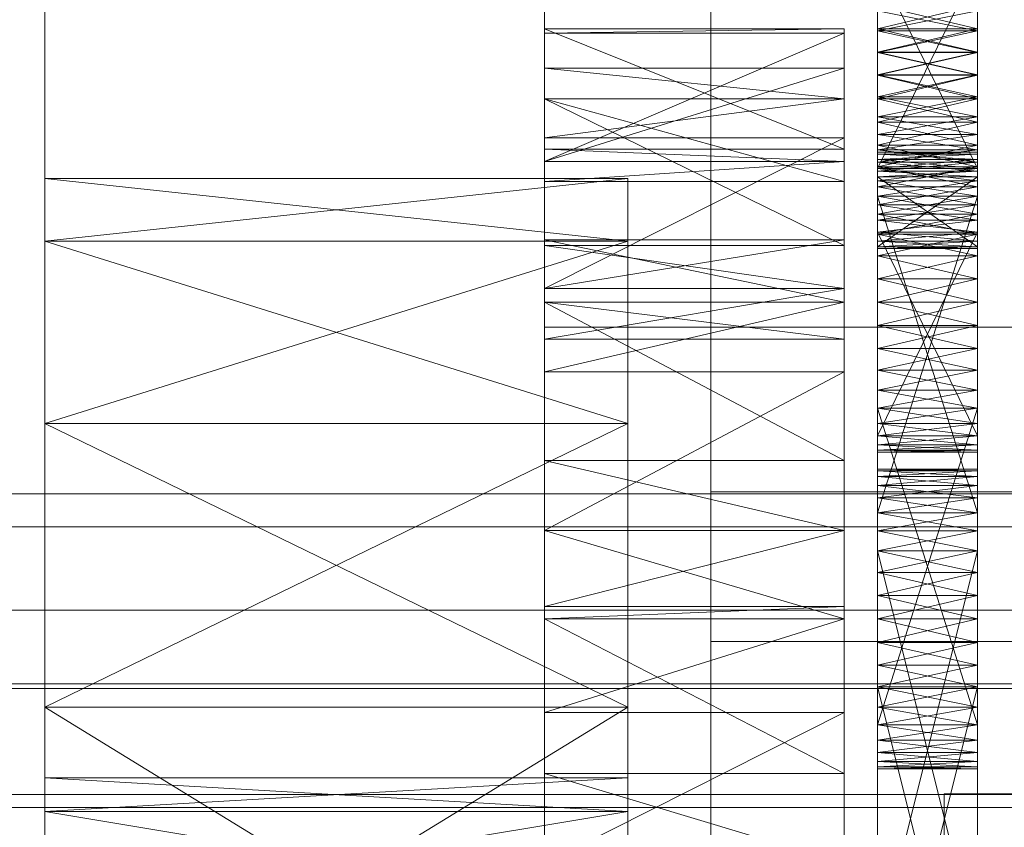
# Model space of a CAD drawing. Header units: millimetres. Extents: x -2233 to 61924, y -68080 to 6847.
# Tile 355 of 656: x 1398 to 1458, y -33755 to -33707. Entities that reach past the tile are written whole.
import ezdxf

# ---------------------------------------------------------------- set-up
doc = ezdxf.new("R2010")
doc.units = ezdxf.units.MM
for name, color, linetype, lineweight in [('COTAS_O', 1, 'Continuous', 0), ('frontal_C03', 7, 'Continuous', 0), ('frontal_secador', 7, 'Continuous', 0)]:
    doc.layers.add(name, color=color, linetype=linetype, lineweight=lineweight)
doc.dimstyles.new('R19_100', dxfattribs={"dimtxt": 250, "dimasz": 150, "dimexe": 150, "dimexo": 80, "dimgap": 100, "dimtad": 1, "dimtih": 1, "dimtoh": 1, "dimdsep": 46, "dimcen": 0.09, "dimadec": 0, "dimazin": 0, "dimtfac": 1, "dimtdec": 4, "dimtofl": 0, "dimtmove": 0, "dimatfit": 3, "dimfxl": 1, "dimtolj": 1, "dimtzin": 0, "dimarcsym": 0})

# ---------------------------------------------------------------- blocks, each defined once
blk = doc.blocks.new('DIM_R27_52')
at = {"layer": 'COTAS_O'}
for p, q in [((-1725, -33700), (-1575, -33655)), ((1725, -33700), (1575, -33655)), ((-1725, -34400), (-1725, -33700)), ((-1725, -33700), (1725, -33700)), ((-1725, -33700), (-1575, -33745)), ((1725, -33700), (1575, -33745)), ((1725, -34400), (1725, -33700))]:
    blk.add_line(p, q, dxfattribs=at)
blk.add_text('3450 O', height=250, dxfattribs=at).set_placement((0, -33600))

msp = doc.modelspace()

# ---------------------------------------------------------------- linework, layer by layer
at = {"layer": 'frontal_C03'}
for p, q in [((1440, -33735.325), (1440, -33388.418)), ((1440, -33397.401), (1440, -33744.308)), ((1440, -34004.816), (1440, -33657.91)), ((1440, -33666.893), (1440, -34013.799)), ((1430, -33725.417), (1430, -33702.37)), ((1430, -33737.417), (1430, -33702.37)), ((1530, -33725.417), (1430, -33725.417)), ((1430, -33725.417), (1430, -33737.417)), ((-1500, -33735.441), (1500, -33735.441)), ((1480, -33735.325), (1440, -33735.325)), ((1440, -33735.325), (1440, -33744.308)), ((1530, -33737.417), (-1530, -33737.417)), ((1430, -33737.417), (1530, -33737.417)), ((1530, -33742.417), (-1530, -33742.417)), ((1440, -33744.308), (1480, -33744.308)), ((1500, -33746.85), (-1500, -33746.85)), ((1500, -33747.135), (-1500, -33747.135)), ((1454, -33767.821), (1454, -33753.448)), ((1454, -33753.448), (1506, -33753.448)), ((1454, -33761.244), (1454, -33753.448))]:
    msp.add_line(p, q, dxfattribs=at)
at = {"layer": 'frontal_secador'}
for p, q in [((1400, -36000), (1400, -33000)), ((1400, -36000), (1400, -33075)), ((1400, -34600), (1400, -33075)), ((1400, -35940), (1400, -33075)), ((1400, -34650), (1400, -33075)), ((1400, -36000), (1400, -33250)), ((1450, -33698.611), (1450, -33715.519)), ((1450, -33716.999), (1450, -33698.611)), ((1456, -33715.519), (1456, -33698.611)), ((1456, -33698.611), (1456, -33716.999)), ((1450, -33710.281), (1450, -33700.219)), ((1456, -33700.219), (1456, -33710.281)), ((1450, -33716.643), (1450, -33702.82)), ((1450, -33702.82), (1450, -33707.623)), ((1450, -33721.143), (1450, -33702.82)), ((1450, -33702.82), (1450, -33718.073)), ((1450, -33731.206), (1450, -33702.82)), ((1450, -33703.15), (1450, -33715.906)), ((1450, -33703.15), (1450, -33717.561)), ((1450, -33711.709), (1450, -33703.15)), ((1456, -33702.82), (1456, -33716.643)), ((1456, -33707.623), (1456, -33702.82)), ((1456, -33702.82), (1456, -33721.143)), ((1456, -33718.073), (1456, -33702.82)), ((1456, -33702.82), (1456, -33731.206)), ((1456, -33715.906), (1456, -33703.15)), ((1456, -33717.561), (1456, -33703.15)), ((1456, -33703.15), (1456, -33711.709)), ((1450, -33715.906), (1450, -33703.69)), ((1456, -33715.906), (1450, -33703.69)), ((1450, -33703.69), (1450, -33707.623)), ((1450, -33703.69), (1450, -33713.117)), ((1450, -33703.69), (1450, -33720.598)), ((1450, -33710.281), (1450, -33703.69)), ((1450, -33716.643), (1450, -33703.69)), ((1456, -33703.69), (1450, -33715.906)), ((1456, -33703.69), (1456, -33715.906)), ((1456, -33707.623), (1456, -33703.69)), ((1456, -33713.117), (1456, -33703.69)), ((1456, -33720.598), (1456, -33703.69)), ((1456, -33703.69), (1456, -33710.281)), ((1456, -33703.69), (1456, -33716.643)), ((1450, -33707.5), (1450, -33704.719)), ((1450, -33710.281), (1450, -33704.719)), ((1456, -33704.719), (1456, -33707.5)), ((1456, -33704.719), (1456, -33710.281)), ((1450, -33705.345), (1450, -33707.623)), ((1456, -33707.623), (1456, -33705.345)), ((1450, -33706.092), (1450, -33707.5)), ((1456, -33706.092), (1450, -33707.5)), ((1450, -33706.092), (1450, -33708.908)), ((1450, -33706.092), (1450, -33711.586)), ((1450, -33706.092), (1450, -33715.519)), ((1456, -33707.5), (1450, -33706.092)), ((1456, -33707.5), (1456, -33706.092)), ((1456, -33708.908), (1456, -33706.092)), ((1456, -33711.586), (1456, -33706.092)), ((1456, -33715.519), (1456, -33706.092)), ((1450, -33708.928), (1450, -33706.419)), ((1450, -33706.419), (1450, -33707.623)), ((1450, -33711.709), (1450, -33706.419)), ((1456, -33706.419), (1450, -33707.623)), ((1456, -33707.623), (1450, -33706.419)), ((1450, -33716.999), (1450, -33706.419)), ((1456, -33706.419), (1456, -33708.928)), ((1456, -33707.623), (1456, -33706.419)), ((1456, -33706.419), (1456, -33711.709)), ((1456, -33706.419), (1456, -33716.999)), ((1430, -33714.744), (1430, -33707.5)), ((1430, -33707.5), (1430, -33707.765)), ((1448, -33714.744), (1430, -33707.5)), ((1448, -33707.5), (1430, -33707.5)), ((1448, -33707.5), (1430, -33707.765)), ((1430, -33707.765), (1430, -33714.744)), ((1430, -33707.765), (1430, -33715.473)), ((1448, -33707.765), (1430, -33707.765)), ((1448, -33707.765), (1430, -33715.473)), ((1448, -33707.765), (1448, -33707.5)), ((1448, -33707.5), (1448, -33714.744)), ((1448, -33714.744), (1448, -33707.765)), ((1448, -33715.473), (1448, -33707.765)), ((1450, -33710.281), (1450, -33707.5)), ((1450, -33707.5), (1450, -33708.908)), ((1456, -33707.5), (1450, -33707.5)), ((1456, -33707.5), (1450, -33708.908)), ((1456, -33708.908), (1450, -33707.5)), ((1450, -33707.623), (1450, -33708.928)), ((1456, -33707.623), (1450, -33707.623)), ((1456, -33707.623), (1450, -33708.928)), ((1450, -33707.623), (1450, -33710.301)), ((1450, -33707.623), (1450, -33713.117)), ((1456, -33708.928), (1450, -33707.623)), ((1450, -33707.623), (1450, -33718.073)), ((1456, -33707.5), (1456, -33710.281)), ((1456, -33708.908), (1456, -33707.5)), ((1456, -33708.928), (1456, -33707.623)), ((1456, -33710.301), (1456, -33707.623)), ((1456, -33713.117), (1456, -33707.623)), ((1456, -33718.073), (1456, -33707.623)), ((1450, -33708.908), (1450, -33710.281)), ((1456, -33708.908), (1450, -33708.908)), ((1456, -33708.908), (1450, -33710.281)), ((1450, -33708.908), (1450, -33711.586)), ((1456, -33710.281), (1450, -33708.908)), ((1450, -33711.709), (1450, -33708.928)), ((1450, -33708.928), (1450, -33710.301)), ((1456, -33708.928), (1450, -33708.928)), ((1456, -33708.928), (1450, -33710.301)), ((1456, -33710.301), (1450, -33708.928)), ((1456, -33710.281), (1456, -33708.908)), ((1456, -33711.586), (1456, -33708.908)), ((1456, -33708.928), (1456, -33711.709)), ((1456, -33710.301), (1456, -33708.928)), ((1430, -33709.876), (1430, -33720.513)), ((1430, -33711.709), (1430, -33709.876)), ((1430, -33709.876), (1430, -33715.473)), ((1448, -33711.709), (1430, -33709.876)), ((1448, -33709.876), (1430, -33709.876)), ((1448, -33709.876), (1430, -33715.473)), ((1448, -33720.513), (1448, -33709.876)), ((1448, -33709.876), (1448, -33711.709)), ((1448, -33715.473), (1448, -33709.876)), ((1450, -33712.79), (1450, -33710.281)), ((1450, -33710.281), (1450, -33711.586)), ((1450, -33714.781), (1450, -33710.281)), ((1450, -33720.598), (1450, -33710.281)), ((1456, -33710.281), (1450, -33710.281)), ((1456, -33710.281), (1450, -33711.586)), ((1456, -33711.586), (1450, -33710.281)), ((1450, -33710.301), (1450, -33711.709)), ((1456, -33710.301), (1450, -33710.301)), ((1456, -33710.301), (1450, -33711.709)), ((1450, -33710.301), (1450, -33713.117)), ((1456, -33711.709), (1450, -33710.301)), ((1456, -33710.281), (1456, -33712.79)), ((1456, -33711.586), (1456, -33710.281)), ((1456, -33710.281), (1456, -33714.781)), ((1456, -33710.281), (1456, -33720.598)), ((1456, -33711.709), (1456, -33710.301)), ((1456, -33713.117), (1456, -33710.301)), ((1430, -33720.513), (1430, -33711.709)), ((1430, -33716.683), (1430, -33711.709)), ((1430, -33711.709), (1430, -33714.046)), ((1448, -33720.513), (1430, -33711.709)), ((1448, -33711.709), (1430, -33711.709)), ((1448, -33716.683), (1430, -33711.709)), ((1448, -33711.709), (1430, -33714.046)), ((1448, -33711.709), (1448, -33720.513)), ((1448, -33714.046), (1448, -33711.709)), ((1448, -33711.709), (1448, -33716.683)), ((1450, -33711.586), (1450, -33712.79)), ((1456, -33711.586), (1450, -33711.586)), ((1456, -33711.586), (1450, -33712.79)), ((1450, -33711.586), (1450, -33713.864)), ((1450, -33711.586), (1450, -33715.519)), ((1456, -33712.79), (1450, -33711.586)), ((1450, -33714.49), (1450, -33711.709)), ((1450, -33711.709), (1450, -33713.117)), ((1450, -33716.999), (1450, -33711.709)), ((1450, -33732.814), (1450, -33711.709)), ((1450, -33711.709), (1450, -33717.561)), ((1456, -33711.709), (1450, -33711.709)), ((1456, -33711.709), (1450, -33713.117)), ((1456, -33713.117), (1450, -33711.709)), ((1456, -33712.79), (1456, -33711.586)), ((1456, -33713.864), (1456, -33711.586)), ((1456, -33715.519), (1456, -33711.586)), ((1456, -33711.709), (1456, -33714.49)), ((1456, -33713.117), (1456, -33711.709)), ((1456, -33711.709), (1456, -33716.999)), ((1456, -33711.709), (1456, -33732.814)), ((1456, -33717.561), (1456, -33711.709)), ((1450, -33714.781), (1450, -33712.79)), ((1450, -33712.79), (1450, -33713.864)), ((1456, -33712.79), (1450, -33712.79)), ((1456, -33712.79), (1450, -33713.864)), ((1456, -33713.864), (1450, -33712.79)), ((1450, -33713.117), (1450, -33714.49)), ((1456, -33713.117), (1450, -33713.117)), ((1456, -33713.117), (1450, -33714.49)), ((1450, -33713.117), (1450, -33715.795)), ((1450, -33713.117), (1450, -33718.073)), ((1450, -33713.117), (1450, -33720.598)), ((1456, -33714.49), (1450, -33713.117)), ((1456, -33712.79), (1456, -33714.781)), ((1456, -33713.864), (1456, -33712.79)), ((1456, -33714.49), (1456, -33713.117)), ((1456, -33715.795), (1456, -33713.117)), ((1456, -33718.073), (1456, -33713.117)), ((1456, -33720.598), (1456, -33713.117)), ((1450, -33713.864), (1450, -33714.781)), ((1456, -33713.864), (1450, -33713.864)), ((1456, -33713.864), (1450, -33714.781)), ((1450, -33713.864), (1450, -33715.519)), ((1456, -33714.781), (1450, -33713.864)), ((1456, -33714.781), (1456, -33713.864)), ((1456, -33715.519), (1456, -33713.864)), ((1430, -33714.046), (1430, -33716.683)), ((1430, -33714.046), (1430, -33723.111)), ((1448, -33714.046), (1430, -33714.046)), ((1448, -33714.046), (1430, -33723.111)), ((1448, -33716.683), (1448, -33714.046)), ((1448, -33723.111), (1448, -33714.046)), ((1450, -33716.999), (1450, -33714.49)), ((1450, -33714.49), (1450, -33715.795)), ((1456, -33714.49), (1450, -33714.49)), ((1456, -33714.49), (1450, -33715.795)), ((1456, -33715.795), (1450, -33714.49)), ((1456, -33714.49), (1456, -33716.999)), ((1456, -33715.795), (1456, -33714.49)), ((1430, -33715.473), (1430, -33714.744)), ((1448, -33715.473), (1430, -33714.744)), ((1448, -33714.744), (1430, -33714.744)), ((1448, -33714.744), (1448, -33715.473)), ((1450, -33716.06), (1450, -33714.781)), ((1450, -33714.781), (1450, -33715.519)), ((1450, -33720.598), (1450, -33714.781)), ((1456, -33714.781), (1450, -33714.781)), ((1456, -33714.781), (1450, -33715.519)), ((1456, -33715.519), (1450, -33714.781)), ((1450, -33714.925), (1450, -33715.365)), ((1450, -33715.035), (1450, -33714.925)), ((1450, -33714.925), (1450, -33716.643)), ((1450, -33714.925), (1450, -33738.865)), ((1450, -33721.143), (1450, -33714.925)), ((1456, -33715.035), (1450, -33714.925)), ((1456, -33714.925), (1450, -33714.925)), ((1456, -33714.925), (1450, -33715.035)), ((1450, -33715.365), (1450, -33715.035)), ((1456, -33715.365), (1450, -33715.035)), ((1456, -33715.035), (1450, -33715.035)), ((1456, -33715.035), (1450, -33715.365)), ((1450, -33715.035), (1450, -33715.906)), ((1450, -33715.035), (1450, -33717.561)), ((1456, -33714.781), (1456, -33716.06)), ((1456, -33715.519), (1456, -33714.781)), ((1456, -33714.781), (1456, -33720.598)), ((1456, -33715.365), (1456, -33714.925)), ((1456, -33714.925), (1456, -33715.035)), ((1456, -33716.643), (1456, -33714.925)), ((1456, -33738.865), (1456, -33714.925)), ((1456, -33714.925), (1456, -33721.143)), ((1456, -33715.035), (1456, -33715.365)), ((1456, -33715.906), (1456, -33715.035)), ((1456, -33717.561), (1456, -33715.035)), ((1430, -33715.473), (1430, -33720.513)), ((1430, -33715.473), (1430, -33723.111)), ((1430, -33715.473), (1430, -33716.683)), ((1430, -33737.639), (1430, -33715.473)), ((1448, -33715.473), (1430, -33715.473)), ((1448, -33715.473), (1430, -33716.683)), ((1448, -33720.513), (1448, -33715.473)), ((1448, -33723.111), (1448, -33715.473)), ((1448, -33716.683), (1448, -33715.473)), ((1448, -33715.473), (1448, -33737.639)), ((1450, -33715.365), (1450, -33716.643)), ((1450, -33715.906), (1450, -33715.365)), ((1456, -33715.906), (1450, -33715.365)), ((1456, -33715.365), (1450, -33715.365)), ((1456, -33715.365), (1450, -33715.906)), ((1450, -33715.519), (1450, -33716.06)), ((1456, -33715.519), (1450, -33715.519)), ((1456, -33715.519), (1450, -33716.06)), ((1450, -33715.519), (1450, -33716.389)), ((1450, -33715.519), (1450, -33720.709)), ((1450, -33715.519), (1450, -33720.269)), ((1450, -33715.519), (1450, -33716.999)), ((1456, -33716.06), (1450, -33715.519)), ((1456, -33716.643), (1456, -33715.365)), ((1456, -33715.365), (1456, -33715.906)), ((1456, -33716.06), (1456, -33715.519)), ((1456, -33716.389), (1456, -33715.519)), ((1456, -33720.709), (1456, -33715.519)), ((1456, -33720.269), (1456, -33715.519)), ((1456, -33716.999), (1456, -33715.519)), ((1450, -33715.795), (1450, -33716.999)), ((1456, -33715.795), (1450, -33715.795)), ((1456, -33715.795), (1450, -33716.999)), ((1450, -33715.795), (1450, -33718.073)), ((1456, -33716.999), (1450, -33715.795)), ((1450, -33716.643), (1450, -33715.906)), ((1456, -33716.643), (1450, -33715.906)), ((1456, -33715.906), (1450, -33715.906)), ((1456, -33715.906), (1450, -33716.643)), ((1450, -33715.906), (1450, -33717.561)), ((1450, -33737.66), (1450, -33715.906)), ((1450, -33742.95), (1450, -33715.906)), ((1450, -33715.906), (1450, -33728.01)), ((1450, -33751.51), (1450, -33715.906)), ((1450, -33720.598), (1450, -33716.06)), ((1450, -33716.06), (1450, -33716.389)), ((1456, -33716.06), (1450, -33716.06)), ((1456, -33716.06), (1450, -33716.389)), ((1456, -33716.389), (1450, -33716.06)), ((1456, -33716.999), (1456, -33715.795)), ((1456, -33718.073), (1456, -33715.795)), ((1456, -33715.906), (1456, -33716.643)), ((1456, -33717.561), (1456, -33715.906)), ((1456, -33715.906), (1456, -33737.66)), ((1456, -33715.906), (1456, -33742.95)), ((1456, -33728.01), (1456, -33715.906)), ((1456, -33715.906), (1456, -33751.51)), ((1456, -33716.06), (1456, -33720.598)), ((1456, -33716.389), (1456, -33716.06)), ((1400, -33720.269), (1400, -33716.5)), ((1435, -33720.269), (1400, -33716.5)), ((1435, -33716.5), (1400, -33716.5)), ((1435, -33716.5), (1400, -33720.269)), ((1430, -33723.111), (1430, -33716.683)), ((1448, -33716.683), (1430, -33716.683)), ((1435, -33720.269), (1435, -33716.5)), ((1448, -33716.683), (1448, -33723.111)), ((1450, -33716.389), (1450, -33720.598)), ((1456, -33716.389), (1450, -33716.389)), ((1456, -33716.389), (1450, -33720.598)), ((1450, -33716.389), (1450, -33720.709)), ((1456, -33720.598), (1450, -33716.389)), ((1450, -33716.643), (1450, -33736.586)), ((1450, -33717.561), (1450, -33716.643)), ((1450, -33718.635), (1450, -33716.643)), ((1450, -33716.643), (1450, -33738.865)), ((1450, -33721.143), (1450, -33716.643)), ((1456, -33717.561), (1450, -33716.643)), ((1456, -33716.643), (1450, -33716.643)), ((1456, -33716.643), (1450, -33717.561)), ((1456, -33720.598), (1456, -33716.389)), ((1456, -33720.709), (1456, -33716.389)), ((1456, -33736.586), (1456, -33716.643)), ((1456, -33716.643), (1456, -33717.561)), ((1456, -33716.643), (1456, -33718.635)), ((1456, -33738.865), (1456, -33716.643)), ((1456, -33716.643), (1456, -33721.143)), ((1450, -33718.99), (1450, -33716.999)), ((1450, -33716.999), (1450, -33718.073)), ((1450, -33732.814), (1450, -33716.999)), ((1456, -33716.999), (1450, -33716.999)), ((1456, -33716.999), (1450, -33718.073)), ((1456, -33718.073), (1450, -33716.999)), ((1450, -33720.269), (1450, -33716.999)), ((1456, -33716.999), (1456, -33718.99)), ((1456, -33718.073), (1456, -33716.999)), ((1456, -33716.999), (1456, -33732.814)), ((1456, -33716.999), (1456, -33720.269)), ((1450, -33736.586), (1450, -33717.561)), ((1450, -33717.561), (1450, -33718.635)), ((1456, -33736.586), (1450, -33717.561)), ((1456, -33717.561), (1450, -33717.561)), ((1456, -33717.561), (1450, -33718.635)), ((1450, -33717.561), (1450, -33719.839)), ((1450, -33717.561), (1450, -33722.517)), ((1450, -33717.561), (1450, -33728.01)), ((1450, -33717.561), (1450, -33732.814)), ((1456, -33718.635), (1450, -33717.561)), ((1450, -33737.66), (1450, -33717.561)), ((1456, -33717.561), (1450, -33736.586)), ((1456, -33717.561), (1456, -33736.586)), ((1456, -33718.635), (1456, -33717.561)), ((1456, -33719.839), (1456, -33717.561)), ((1456, -33722.517), (1456, -33717.561)), ((1456, -33728.01), (1456, -33717.561)), ((1456, -33732.814), (1456, -33717.561)), ((1456, -33717.561), (1456, -33737.66)), ((1450, -33718.073), (1450, -33718.99)), ((1456, -33718.073), (1450, -33718.073)), ((1456, -33718.073), (1450, -33718.99)), ((1450, -33718.073), (1450, -33719.728)), ((1450, -33718.073), (1450, -33720.598)), ((1456, -33718.99), (1450, -33718.073)), ((1450, -33718.073), (1450, -33732.484)), ((1450, -33718.073), (1450, -33732.925)), ((1450, -33718.073), (1450, -33731.206)), ((1450, -33721.143), (1450, -33718.635)), ((1450, -33718.635), (1450, -33719.839)), ((1456, -33718.635), (1450, -33718.635)), ((1456, -33718.635), (1450, -33719.839)), ((1456, -33719.839), (1450, -33718.635)), ((1456, -33718.99), (1456, -33718.073)), ((1456, -33719.728), (1456, -33718.073)), ((1456, -33720.598), (1456, -33718.073)), ((1456, -33732.484), (1456, -33718.073)), ((1456, -33732.925), (1456, -33718.073)), ((1456, -33731.206), (1456, -33718.073)), ((1456, -33718.635), (1456, -33721.143)), ((1456, -33719.839), (1456, -33718.635)), ((1450, -33731.944), (1450, -33718.99)), ((1450, -33718.99), (1450, -33719.728)), ((1450, -33732.814), (1450, -33718.99)), ((1456, -33718.99), (1450, -33718.99)), ((1456, -33718.99), (1450, -33719.728)), ((1456, -33719.728), (1450, -33718.99)), ((1450, -33720.269), (1450, -33718.99)), ((1456, -33718.99), (1456, -33731.944)), ((1456, -33719.728), (1456, -33718.99)), ((1456, -33718.99), (1456, -33732.814)), ((1456, -33718.99), (1456, -33720.269)), ((1450, -33719.728), (1450, -33731.944)), ((1456, -33719.728), (1450, -33719.728)), ((1456, -33719.728), (1450, -33731.944)), ((1450, -33719.728), (1450, -33720.598)), ((1450, -33720.269), (1450, -33719.728)), ((1456, -33720.269), (1450, -33719.728)), ((1456, -33719.728), (1450, -33720.269)), ((1450, -33719.728), (1450, -33732.484)), ((1456, -33731.944), (1450, -33719.728)), ((1456, -33731.944), (1456, -33719.728)), ((1456, -33720.598), (1456, -33719.728)), ((1456, -33719.728), (1456, -33720.269)), ((1456, -33732.484), (1456, -33719.728)), ((1400, -33720.269), (1400, -33748.24)), ((1400, -33731.206), (1400, -33720.269)), ((1400, -33793.5), (1400, -33720.269)), ((1400, -33760.33), (1400, -33720.269)), ((1400, -33754.507), (1400, -33720.269)), ((1400, -33752.5), (1400, -33720.269)), ((1435, -33731.206), (1400, -33720.269)), ((1435, -33720.269), (1400, -33720.269)), ((1435, -33720.269), (1400, -33731.206)), ((1430, -33720.173), (1430, -33733.428)), ((1430, -33723.925), (1430, -33720.173)), ((1430, -33720.173), (1430, -33723.111)), ((1448, -33723.925), (1430, -33720.173)), ((1448, -33720.173), (1430, -33720.173)), ((1448, -33720.173), (1430, -33723.111)), ((1435, -33748.24), (1435, -33720.269)), ((1435, -33720.269), (1435, -33731.206)), ((1435, -33720.269), (1435, -33793.5)), ((1435, -33720.269), (1435, -33760.33)), ((1435, -33720.269), (1435, -33754.507)), ((1435, -33720.269), (1435, -33752.5)), ((1448, -33733.428), (1448, -33720.173)), ((1448, -33720.173), (1448, -33723.925)), ((1448, -33723.111), (1448, -33720.173)), ((1450, -33719.839), (1450, -33721.143)), ((1456, -33719.839), (1450, -33719.839)), ((1456, -33719.839), (1450, -33721.143)), ((1450, -33719.839), (1450, -33722.517)), ((1456, -33721.143), (1450, -33719.839)), ((1450, -33720.598), (1450, -33720.269)), ((1456, -33720.598), (1450, -33720.269)), ((1456, -33720.269), (1450, -33720.269)), ((1450, -33720.709), (1450, -33720.269)), ((1456, -33720.269), (1450, -33720.598)), ((1456, -33721.143), (1456, -33719.839)), ((1456, -33722.517), (1456, -33719.839)), ((1456, -33720.269), (1456, -33720.598)), ((1456, -33720.269), (1456, -33720.709)), ((1430, -33723.111), (1430, -33720.513)), ((1448, -33723.111), (1430, -33720.513)), ((1448, -33720.513), (1430, -33720.513)), ((1448, -33720.513), (1448, -33723.111)), ((1450, -33720.598), (1450, -33720.709)), ((1450, -33720.598), (1456, -33720.598)), ((1456, -33720.598), (1450, -33720.709)), ((1456, -33720.709), (1450, -33720.598)), ((1456, -33720.709), (1450, -33720.709)), ((1456, -33720.598), (1456, -33720.709)), ((1450, -33723.925), (1450, -33721.143)), ((1450, -33721.143), (1450, -33722.517)), ((1450, -33726.706), (1450, -33721.143)), ((1450, -33750.969), (1450, -33721.143)), ((1450, -33721.143), (1450, -33738.865)), ((1456, -33721.143), (1450, -33721.143)), ((1456, -33721.143), (1450, -33722.517)), ((1456, -33722.517), (1450, -33721.143)), ((1450, -33731.206), (1450, -33721.143)), ((1456, -33721.143), (1456, -33723.925)), ((1456, -33722.517), (1456, -33721.143)), ((1456, -33721.143), (1456, -33726.706)), ((1456, -33721.143), (1456, -33750.969)), ((1456, -33738.865), (1456, -33721.143)), ((1456, -33721.143), (1456, -33731.206)), ((1450, -33722.517), (1450, -33723.925)), ((1456, -33722.517), (1450, -33722.517)), ((1456, -33722.517), (1450, -33723.925)), ((1450, -33722.517), (1450, -33725.333)), ((1450, -33722.517), (1450, -33728.01)), ((1456, -33723.925), (1450, -33722.517)), ((1456, -33723.925), (1456, -33722.517)), ((1456, -33725.333), (1456, -33722.517)), ((1456, -33728.01), (1456, -33722.517)), ((1430, -33723.111), (1430, -33733.428)), ((1430, -33723.111), (1430, -33737.639)), ((1430, -33723.111), (1430, -33726.141)), ((1430, -33723.111), (1430, -33757.635)), ((1430, -33723.111), (1430, -33805.858)), ((1448, -33723.111), (1430, -33723.111)), ((1448, -33723.111), (1430, -33726.141)), ((1448, -33733.428), (1448, -33723.111)), ((1448, -33737.639), (1448, -33723.111)), ((1448, -33726.141), (1448, -33723.111)), ((1448, -33757.635), (1448, -33723.111)), ((1448, -33805.858), (1448, -33723.111)), ((1430, -33733.428), (1430, -33723.925)), ((1430, -33726.141), (1430, -33723.925)), ((1430, -33723.925), (1430, -33728.105)), ((1448, -33733.428), (1430, -33723.925)), ((1448, -33723.925), (1430, -33723.925)), ((1448, -33726.141), (1430, -33723.925)), ((1448, -33723.925), (1430, -33728.105)), ((1448, -33723.925), (1448, -33733.428)), ((1448, -33728.105), (1448, -33723.925)), ((1448, -33723.925), (1448, -33726.141)), ((1450, -33726.706), (1450, -33723.925)), ((1450, -33723.925), (1450, -33725.333)), ((1456, -33723.925), (1450, -33723.925)), ((1456, -33723.925), (1450, -33725.333)), ((1456, -33725.333), (1450, -33723.925)), ((1456, -33723.925), (1456, -33726.706)), ((1456, -33725.333), (1456, -33723.925)), ((1450, -33725.333), (1450, -33726.706)), ((1456, -33725.333), (1450, -33725.333)), ((1456, -33725.333), (1450, -33726.706)), ((1450, -33725.333), (1450, -33728.01)), ((1456, -33726.706), (1450, -33725.333)), ((1456, -33726.706), (1456, -33725.333)), ((1456, -33728.01), (1456, -33725.333)), ((1430, -33728.105), (1430, -33726.141)), ((1430, -33737.639), (1430, -33726.141)), ((1448, -33726.141), (1430, -33726.141)), ((1448, -33726.141), (1448, -33728.105)), ((1448, -33726.141), (1448, -33737.639)), ((1450, -33729.215), (1450, -33726.706)), ((1450, -33726.706), (1450, -33728.01)), ((1450, -33750.969), (1450, -33726.706)), ((1456, -33726.706), (1450, -33726.706)), ((1456, -33726.706), (1450, -33728.01)), ((1456, -33728.01), (1450, -33726.706)), ((1450, -33731.206), (1450, -33726.706)), ((1456, -33726.706), (1456, -33729.215)), ((1456, -33728.01), (1456, -33726.706)), ((1456, -33726.706), (1456, -33750.969)), ((1456, -33726.706), (1456, -33731.206)), ((1430, -33728.105), (1430, -33737.639)), ((1448, -33728.105), (1430, -33728.105)), ((1448, -33728.105), (1430, -33737.639)), ((1448, -33737.639), (1448, -33728.105)), ((1450, -33728.01), (1450, -33729.215)), ((1456, -33728.01), (1450, -33728.01)), ((1456, -33728.01), (1450, -33729.215)), ((1450, -33728.01), (1450, -33730.289)), ((1450, -33728.01), (1450, -33731.944)), ((1450, -33728.01), (1450, -33732.814)), ((1456, -33729.215), (1450, -33728.01)), ((1450, -33728.01), (1450, -33750.232)), ((1450, -33728.01), (1450, -33751.51)), ((1456, -33729.215), (1456, -33728.01)), ((1456, -33730.289), (1456, -33728.01)), ((1456, -33731.944), (1456, -33728.01)), ((1456, -33732.814), (1456, -33728.01)), ((1456, -33750.232), (1456, -33728.01)), ((1456, -33751.51), (1456, -33728.01)), ((1450, -33749.314), (1450, -33729.215)), ((1450, -33729.215), (1450, -33730.289)), ((1450, -33750.969), (1450, -33729.215)), ((1456, -33729.215), (1450, -33729.215)), ((1456, -33729.215), (1450, -33730.289)), ((1456, -33730.289), (1450, -33729.215)), ((1450, -33731.206), (1450, -33729.215)), ((1456, -33729.215), (1456, -33749.314)), ((1456, -33730.289), (1456, -33729.215)), ((1456, -33729.215), (1456, -33750.969)), ((1456, -33729.215), (1456, -33731.206)), ((1450, -33730.289), (1450, -33749.314)), ((1456, -33730.289), (1450, -33730.289)), ((1456, -33730.289), (1450, -33749.314)), ((1450, -33730.289), (1450, -33731.944)), ((1450, -33731.206), (1450, -33730.289)), ((1456, -33731.206), (1450, -33730.289)), ((1456, -33730.289), (1450, -33731.206)), ((1450, -33730.289), (1450, -33750.232)), ((1456, -33749.314), (1450, -33730.289)), ((1456, -33749.314), (1456, -33730.289)), ((1456, -33731.944), (1456, -33730.289)), ((1456, -33730.289), (1456, -33731.206)), ((1456, -33750.232), (1456, -33730.289)), ((1400, -33748.24), (1400, -33731.206)), ((1435, -33748.24), (1400, -33731.206)), ((1435, -33731.206), (1400, -33731.206)), ((1435, -33731.206), (1400, -33748.24)), ((1435, -33731.206), (1435, -33748.24)), ((1450, -33731.944), (1450, -33731.206)), ((1456, -33731.944), (1450, -33731.206)), ((1456, -33731.206), (1450, -33731.206)), ((1450, -33732.484), (1450, -33731.206)), ((1450, -33732.925), (1450, -33731.206)), ((1456, -33731.206), (1450, -33731.944)), ((1456, -33731.206), (1456, -33731.944)), ((1456, -33731.206), (1456, -33732.484)), ((1456, -33731.206), (1456, -33732.925)), ((1450, -33732.814), (1450, -33731.944)), ((1450, -33731.944), (1450, -33732.484)), ((1450, -33731.944), (1456, -33731.944)), ((1456, -33731.944), (1450, -33732.484)), ((1456, -33732.484), (1450, -33731.944)), ((1456, -33731.944), (1456, -33732.814)), ((1456, -33732.484), (1456, -33731.944)), ((1450, -33732.484), (1450, -33732.814)), ((1456, -33732.484), (1450, -33732.484)), ((1456, -33732.484), (1450, -33732.814)), ((1456, -33732.814), (1450, -33732.484)), ((1450, -33732.925), (1450, -33732.484)), ((1450, -33732.814), (1450, -33732.925)), ((1456, -33732.814), (1450, -33732.814)), ((1456, -33732.814), (1450, -33732.925)), ((1456, -33732.925), (1450, -33732.814)), ((1456, -33732.814), (1456, -33732.484)), ((1456, -33732.484), (1456, -33732.925)), ((1456, -33732.814), (1456, -33732.925)), ((1430, -33737.639), (1430, -33733.428)), ((1448, -33737.639), (1430, -33733.428)), ((1448, -33733.428), (1430, -33733.428)), ((1448, -33733.428), (1448, -33737.639)), ((1456, -33732.925), (1450, -33732.925)), ((1450, -33733.95), (1450, -33734.391)), ((1450, -33734.061), (1450, -33733.95)), ((1456, -33734.061), (1450, -33733.95)), ((1456, -33733.95), (1450, -33733.95)), ((1456, -33733.95), (1450, -33734.061)), ((1456, -33734.391), (1456, -33733.95)), ((1456, -33733.95), (1456, -33734.061)), ((1450, -33734.391), (1450, -33734.061)), ((1456, -33734.391), (1450, -33734.061)), ((1456, -33734.061), (1450, -33734.061)), ((1456, -33734.061), (1450, -33734.391)), ((1450, -33734.061), (1450, -33734.931)), ((1450, -33736.586), (1450, -33734.061)), ((1450, -33734.391), (1450, -33735.669)), ((1450, -33734.931), (1450, -33734.391)), ((1450, -33734.391), (1450, -33737.66)), ((1450, -33734.391), (1450, -33765.517)), ((1456, -33734.931), (1450, -33734.391)), ((1456, -33734.391), (1450, -33734.391)), ((1456, -33734.391), (1450, -33734.931)), ((1456, -33734.061), (1456, -33734.391)), ((1456, -33734.931), (1456, -33734.061)), ((1456, -33734.061), (1456, -33736.586)), ((1456, -33735.669), (1456, -33734.391)), ((1456, -33734.391), (1456, -33734.931)), ((1456, -33737.66), (1456, -33734.391)), ((1456, -33765.517), (1456, -33734.391)), ((1450, -33735.669), (1450, -33734.931)), ((1456, -33735.669), (1450, -33734.931)), ((1456, -33734.931), (1450, -33734.931)), ((1456, -33734.931), (1450, -33735.669)), ((1450, -33734.931), (1450, -33736.586)), ((1450, -33734.931), (1450, -33738.865)), ((1450, -33734.931), (1450, -33744.358)), ((1456, -33734.931), (1456, -33735.669)), ((1456, -33736.586), (1456, -33734.931)), ((1456, -33738.865), (1456, -33734.931)), ((1456, -33744.358), (1456, -33734.931)), ((1450, -33735.669), (1450, -33737.66)), ((1450, -33736.586), (1450, -33735.669)), ((1456, -33736.586), (1450, -33735.669)), ((1456, -33735.669), (1450, -33735.669)), ((1456, -33735.669), (1450, -33736.586)), ((1456, -33737.66), (1456, -33735.669)), ((1456, -33735.669), (1456, -33736.586)), ((1450, -33737.66), (1450, -33736.586)), ((1456, -33737.66), (1450, -33736.586)), ((1456, -33736.586), (1450, -33736.586)), ((1456, -33736.586), (1450, -33737.66)), ((1450, -33736.586), (1450, -33738.865)), ((1450, -33764.143), (1450, -33736.586)), ((1450, -33769.706), (1450, -33736.586)), ((1450, -33736.586), (1450, -33744.358)), ((1450, -33775.925), (1450, -33736.586)), ((1456, -33736.586), (1456, -33737.66)), ((1456, -33738.865), (1456, -33736.586)), ((1456, -33736.586), (1456, -33764.143)), ((1456, -33736.586), (1456, -33769.706)), ((1456, -33744.358), (1456, -33736.586)), ((1456, -33736.586), (1456, -33775.925)), ((1430, -33737.639), (1430, -33752.223)), ((1430, -33737.639), (1430, -33757.635)), ((1430, -33737.639), (1430, -33742.194)), ((1430, -33781.142), (1430, -33737.639)), ((1430, -33829.365), (1430, -33737.639)), ((1430, -33737.639), (1430, -33805.858)), ((1430, -33871.527), (1430, -33737.639)), ((1448, -33737.647), (1430, -33737.639)), ((1448, -33737.639), (1430, -33737.639)), ((1448, -33737.639), (1430, -33742.194)), ((1430, -33737.647), (1430, -33752.223)), ((1430, -33742.95), (1430, -33737.647)), ((1448, -33742.95), (1430, -33737.647)), ((1448, -33737.647), (1430, -33737.647)), ((1448, -33752.223), (1448, -33737.639)), ((1448, -33757.635), (1448, -33737.639)), ((1448, -33742.194), (1448, -33737.639)), ((1448, -33737.639), (1448, -33781.142)), ((1448, -33737.639), (1448, -33829.365)), ((1448, -33805.858), (1448, -33737.639)), ((1448, -33737.639), (1448, -33871.527)), ((1448, -33752.223), (1448, -33737.647)), ((1448, -33737.647), (1448, -33742.95)), ((1450, -33737.66), (1450, -33762.839)), ((1450, -33738.865), (1450, -33737.66)), ((1450, -33740.169), (1450, -33737.66)), ((1450, -33737.66), (1450, -33765.517)), ((1450, -33742.95), (1450, -33737.66)), ((1450, -33773.289), (1450, -33737.66)), ((1456, -33738.865), (1450, -33737.66)), ((1456, -33737.66), (1450, -33737.66)), ((1456, -33737.66), (1450, -33738.865)), ((1456, -33762.839), (1456, -33737.66)), ((1456, -33737.66), (1456, -33738.865)), ((1456, -33737.66), (1456, -33740.169)), ((1456, -33765.517), (1456, -33737.66)), ((1456, -33737.66), (1456, -33742.95)), ((1456, -33737.66), (1456, -33773.289)), ((1450, -33762.839), (1450, -33738.865)), ((1450, -33738.865), (1450, -33740.169)), ((1456, -33762.839), (1450, -33738.865)), ((1456, -33738.865), (1450, -33738.865)), ((1456, -33738.865), (1450, -33740.169)), ((1450, -33738.865), (1450, -33741.542)), ((1450, -33738.865), (1450, -33744.358)), ((1450, -33738.865), (1450, -33749.314)), ((1450, -33738.865), (1450, -33750.969)), ((1456, -33740.169), (1450, -33738.865)), ((1450, -33764.143), (1450, -33738.865)), ((1456, -33738.865), (1450, -33762.839)), ((1456, -33738.865), (1456, -33762.839)), ((1456, -33740.169), (1456, -33738.865)), ((1456, -33741.542), (1456, -33738.865)), ((1456, -33744.358), (1456, -33738.865)), ((1456, -33749.314), (1456, -33738.865)), ((1456, -33750.969), (1456, -33738.865)), ((1456, -33738.865), (1456, -33764.143)), ((1450, -33742.95), (1450, -33740.169)), ((1450, -33740.169), (1450, -33741.542)), ((1456, -33740.169), (1450, -33740.169)), ((1456, -33740.169), (1450, -33741.542)), ((1456, -33741.542), (1450, -33740.169)), ((1456, -33740.169), (1456, -33742.95)), ((1456, -33741.542), (1456, -33740.169)), ((1450, -33741.542), (1450, -33742.95)), ((1456, -33741.542), (1450, -33741.542)), ((1456, -33741.542), (1450, -33742.95)), ((1450, -33741.542), (1450, -33744.358)), ((1456, -33742.95), (1450, -33741.542)), ((1456, -33742.95), (1456, -33741.542)), ((1456, -33744.358), (1456, -33741.542)), ((1430, -33748.565), (1430, -33742.194)), ((1430, -33742.194), (1430, -33742.95)), ((1430, -33757.635), (1430, -33742.194)), ((1448, -33742.194), (1430, -33742.194)), ((1448, -33742.194), (1430, -33742.95)), ((1448, -33742.194), (1448, -33748.565)), ((1448, -33742.95), (1448, -33742.194)), ((1448, -33742.194), (1448, -33757.635)), ((1430, -33752.223), (1430, -33742.95)), ((1430, -33742.95), (1430, -33748.565)), ((1448, -33752.223), (1430, -33742.95)), ((1448, -33742.95), (1430, -33742.95)), ((1448, -33742.95), (1430, -33748.565)), ((1448, -33742.95), (1448, -33752.223)), ((1448, -33748.565), (1448, -33742.95)), ((1450, -33745.732), (1450, -33742.95)), ((1450, -33742.95), (1450, -33744.358)), ((1450, -33773.289), (1450, -33742.95)), ((1456, -33742.95), (1450, -33742.95)), ((1456, -33742.95), (1450, -33744.358)), ((1456, -33744.358), (1450, -33742.95)), ((1450, -33748.24), (1450, -33742.95)), ((1450, -33751.51), (1450, -33742.95)), ((1456, -33742.95), (1456, -33745.732)), ((1456, -33744.358), (1456, -33742.95)), ((1456, -33742.95), (1456, -33773.289)), ((1456, -33742.95), (1456, -33748.24)), ((1456, -33742.95), (1456, -33751.51)), ((1450, -33744.358), (1450, -33745.732)), ((1456, -33744.358), (1450, -33744.358)), ((1456, -33744.358), (1450, -33745.732)), ((1450, -33744.358), (1450, -33747.036)), ((1450, -33744.358), (1450, -33749.314)), ((1456, -33745.732), (1450, -33744.358)), ((1450, -33744.358), (1450, -33772.215)), ((1450, -33744.358), (1450, -33774.206)), ((1450, -33744.358), (1450, -33775.925)), ((1456, -33745.732), (1456, -33744.358)), ((1456, -33747.036), (1456, -33744.358)), ((1456, -33749.314), (1456, -33744.358)), ((1456, -33772.215), (1456, -33744.358)), ((1456, -33774.206), (1456, -33744.358)), ((1456, -33775.925), (1456, -33744.358)), ((1450, -33771.01), (1450, -33745.732)), ((1450, -33745.732), (1450, -33747.036)), ((1450, -33773.289), (1450, -33745.732)), ((1456, -33745.732), (1450, -33745.732)), ((1456, -33745.732), (1450, -33747.036)), ((1456, -33747.036), (1450, -33745.732)), ((1450, -33748.24), (1450, -33745.732)), ((1456, -33745.732), (1456, -33771.01)), ((1456, -33747.036), (1456, -33745.732)), ((1456, -33745.732), (1456, -33773.289)), ((1456, -33745.732), (1456, -33748.24)), ((1450, -33747.036), (1450, -33771.01)), ((1456, -33747.036), (1450, -33747.036)), ((1456, -33747.036), (1450, -33771.01)), ((1450, -33747.036), (1450, -33749.314)), ((1450, -33748.24), (1450, -33747.036)), ((1456, -33748.24), (1450, -33747.036)), ((1456, -33747.036), (1450, -33748.24)), ((1450, -33747.036), (1450, -33772.215)), ((1456, -33771.01), (1450, -33747.036)), ((1456, -33771.01), (1456, -33747.036)), ((1456, -33749.314), (1456, -33747.036)), ((1456, -33747.036), (1456, -33748.24)), ((1456, -33772.215), (1456, -33747.036)), ((1400, -33748.24), (1400, -33793.5)), ((1400, -33769.706), (1400, -33748.24)), ((1400, -33748.24), (1400, -33838.76)), ((1400, -33752.5), (1400, -33748.24)), ((1400, -33754.507), (1400, -33748.24)), ((1400, -33760.33), (1400, -33748.24)), ((1400, -33769.401), (1400, -33748.24)), ((1400, -33780.83), (1400, -33748.24)), ((1435, -33769.706), (1400, -33748.24)), ((1435, -33748.24), (1400, -33748.24)), ((1435, -33748.24), (1400, -33769.706)), ((1430, -33748.565), (1430, -33757.635)), ((1448, -33748.565), (1430, -33748.565)), ((1448, -33748.565), (1430, -33757.635)), ((1435, -33793.5), (1435, -33748.24)), ((1435, -33748.24), (1435, -33769.706)), ((1435, -33838.76), (1435, -33748.24)), ((1435, -33748.24), (1435, -33752.5)), ((1435, -33748.24), (1435, -33754.507)), ((1435, -33748.24), (1435, -33760.33)), ((1435, -33748.24), (1435, -33769.401)), ((1435, -33748.24), (1435, -33780.83)), ((1448, -33757.635), (1448, -33748.565)), ((1450, -33749.314), (1450, -33748.24)), ((1456, -33749.314), (1450, -33748.24)), ((1456, -33748.24), (1450, -33748.24)), ((1450, -33750.232), (1450, -33748.24)), ((1450, -33751.51), (1450, -33748.24)), ((1456, -33748.24), (1450, -33749.314)), ((1456, -33748.24), (1456, -33749.314)), ((1456, -33748.24), (1456, -33750.232)), ((1456, -33748.24), (1456, -33751.51)), ((1450, -33750.969), (1450, -33749.314)), ((1450, -33749.314), (1450, -33750.232)), ((1450, -33749.314), (1450, -33751.84)), ((1450, -33749.314), (1456, -33749.314)), ((1456, -33749.314), (1450, -33750.232)), ((1456, -33750.232), (1450, -33749.314)), ((1456, -33749.314), (1456, -33750.969)), ((1456, -33750.232), (1456, -33749.314)), ((1456, -33751.84), (1456, -33749.314)), ((1450, -33750.232), (1450, -33750.969)), ((1456, -33750.232), (1450, -33750.232)), ((1456, -33750.232), (1450, -33750.969)), ((1456, -33750.969), (1450, -33750.232)), ((1450, -33751.51), (1450, -33750.232)), ((1456, -33750.969), (1456, -33750.232)), ((1456, -33750.232), (1456, -33751.51)), ((1450, -33751.84), (1450, -33750.969)), ((1450, -33750.969), (1450, -33751.51)), ((1456, -33750.969), (1450, -33750.969)), ((1456, -33750.969), (1450, -33751.51)), ((1456, -33751.51), (1450, -33750.969)), ((1456, -33750.969), (1456, -33751.84)), ((1456, -33751.51), (1456, -33750.969)), ((1450, -33751.51), (1450, -33751.84)), ((1456, -33751.51), (1450, -33751.51)), ((1456, -33751.51), (1450, -33751.84)), ((1456, -33751.84), (1450, -33751.51)), ((1450, -33751.95), (1450, -33751.51)), ((1456, -33751.84), (1456, -33751.51)), ((1456, -33751.51), (1456, -33751.95)), ((1430, -33757.635), (1430, -33752.223)), ((1448, -33757.635), (1430, -33752.223)), ((1448, -33752.223), (1430, -33752.223)), ((1448, -33752.223), (1448, -33757.635)), ((1450, -33751.84), (1450, -33751.95)), ((1456, -33751.84), (1450, -33751.84)), ((1456, -33751.84), (1450, -33751.95)), ((1456, -33751.95), (1450, -33751.84)), ((1456, -33751.95), (1450, -33751.95)), ((1456, -33751.84), (1456, -33751.95)), ((1400, -33754.507), (1400, -33752.5)), ((1435, -33754.507), (1400, -33752.5)), ((1435, -33752.5), (1400, -33752.5)), ((1435, -33752.5), (1400, -33754.507)), ((1435, -33752.5), (1435, -33754.507)), ((1480, -33753.5), (1325, -33753.5)), ((1430, -33753.5), (1325, -33753.5)), ((1430, -33754.269), (1430, -33753.5)), ((1480, -33754.269), (1325, -33754.269)), ((1430, -33754.269), (1325, -33754.269)), ((1400, -33760.33), (1400, -33754.507)), ((1435, -33760.33), (1400, -33754.507)), ((1435, -33754.507), (1400, -33754.507)), ((1435, -33754.507), (1400, -33760.33)), ((1430, -33756.545), (1430, -33754.269)), ((1435, -33754.507), (1435, -33760.33))]:
    msp.add_line(p, q, dxfattribs=at)

# ---------------------------------------------------------------- dimensions: what is measured, and where the dimension line sits
at = {"layer": 'COTAS_O'}
dim = msp.add_aligned_dim(p1=(-1725, -34400), p2=(1725, -34400), distance=700, text='<> O', dimstyle='R19_100', dxfattribs=at)
dim.commit()
dim.dimension.update_dxf_attribs({"geometry": 'DIM_R27_52', "text_midpoint": (0, -33700)})

doc.saveas('drawing.dxf')
